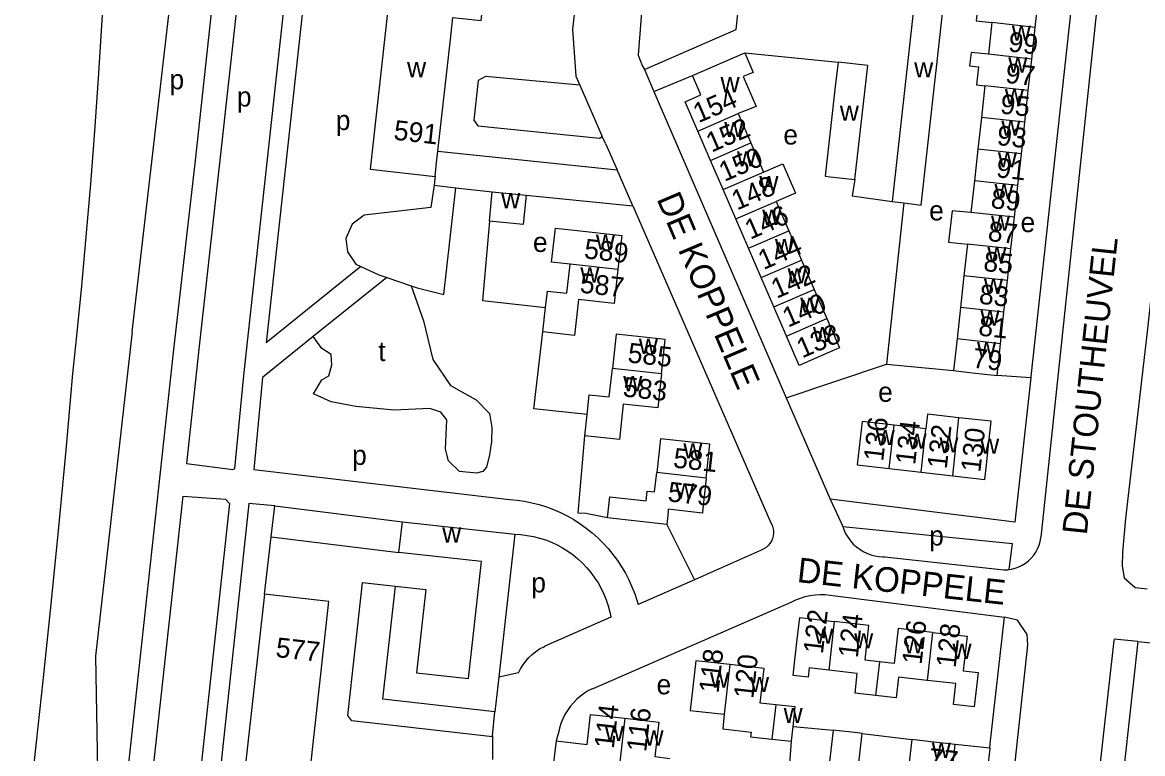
# Model space of a CAD drawing. Extents: x 161936 to 163647, y 386450 to 388633.
# Drawn here: x 162096.2 to 162323.2, y 387951 to 388099.1 of the extents above; entities that cross this region are included whole.
import ezdxf

# ---------------------------------------------------------------- set-up
doc = ezdxf.new("R2010")
doc.units = 0
for name, color, linetype in [('BLT_Basislijn', 7, 'Continuous'), ('BLT_Bebouwing', 7, 'Continuous'), ('BLT_Centroide', 7, 'Continuous'), ('BLT_Huisnummer', 7, 'Continuous'), ('BLT_Huisnummer_ tussenligend', 7, 'Continuous'), ('BLT_Huisnummer_reeks', 7, 'Continuous'), ('BLT_Onderverdeling_panden', 7, 'Continuous'), ('BLT_Straatnaam', 7, 'Continuous')]:
    doc.layers.add(name, color=color, linetype=linetype)

msp = doc.modelspace()

# ---------------------------------------------------------------- linework, layer by layer
at = {"layer": 'BLT_Basislijn'}
for p, q in [((162140.63, 388156.86), (162131.23, 388071.16)), ((162145.6, 388156.33), (162136.2, 388070.6)), ((162118.49, 388036.48), (162129.35, 388130.46)), ((162208.46, 388104.23), (162207.74, 388097.78)), ((162207.74, 388097.78), (162208.38, 388088.23)), ((162222.33, 388089.6), (162224.17, 388085.11)), ((162208.38, 388088.23), (162209.18, 388086.41)), ((162209.18, 388086.41), (162213.71, 388076.02)), ((162224.17, 388085.11), (162250.99, 388023.1)), ((162214.4, 388074.59), (162213.71, 388076.02)), ((162180.43, 388073.05), (162216.78, 388069.29)), ((162214.4, 388074.59), (162216.78, 388069.29)), ((162131.23, 388071.16), (162126.83, 388032.86)), ((162136.2, 388070.6), (162132.08, 388033.58)), ((162219.92, 388061.98), (162216.78, 388069.29)), ((162179.67, 388066.15), (162184.06, 388065.64)), ((162184.06, 388065.64), (162191.44, 388064.78)), ((162198.32, 388064.11), (162219.92, 388061.98)), ((162219.92, 388061.98), (162247.93, 387997.79)), ((162274.85, 388062.56), (162271.32, 388029.91)), ((162164.84, 388049.68), (162145.63, 388034.24)), ((162170.06, 388047.47), (162155.18, 388035.51)), ((162170.06, 388047.47), (162175.01, 388045.75)), ((162155.18, 388035.51), (162144.89, 388027.23)), ((162126.83, 388032.86), (162114.95, 387923.3)), ((162132.08, 388033.58), (162129.47, 388009.77)), ((162250.99, 388023.1), (162271.32, 388029.91)), ((162271.32, 388029.91), (162284.94, 388028.59)), ((162300.58, 388027.14), (162293.74, 388027.62)), ((162300.58, 388027.14), (162297.33, 387997.93)), ((162250.99, 388023.1), (162259.96, 388002.53)), ((162128.74, 388003.15), (162119.92, 387922.75)), ((162259.96, 388002.53), (162262.48, 387997.03)), ((162297.33, 387997.93), (162259.96, 388002.53)), ((162146.68, 387994.94), (162147.41, 388001.2)), ((162147.41, 388001.2), (162173.24, 387997.98)), ((162226.8, 387997.44), (162232.44, 387986.25)), ((162262.48, 387997.03), (162296.91, 387993.58)), ((162145.31, 387983.32), (162146.68, 387994.94)), ((162146.68, 387994.94), (162172.55, 387991.76)), ((162296.22, 387988.31), (162296.91, 387993.58)), ((162245.81, 387992.18), (162232.44, 387986.25)), ((162270.98, 387990.87), (162295.15, 387988.23)), ((162232.44, 387986.25), (162221.02, 387981.21)), ((162260.92, 387982.96), (162295.24, 387978.68)), ((162211.87, 387964.23), (162252.04, 387981.71)), ((162215.48, 387978.69), (162202.1, 387972.79)), ((162196.79, 387967.35), (162192.77, 387966.48)), ((162191.53, 387954.6), (162191.99, 387959.5)), ((162252.4, 387956.51), (162260.53, 387955.78)), ((162266.39, 387955.11), (162276.46, 387953.86)), ((162191.53, 387954.6), (162191.53, 387954.4)), ((162191.53, 387954.4), (162191.53, 387949.81)), ((162292.27, 387952.1), (162285.29, 387952.86))]:
    msp.add_line(p, q, dxfattribs=at)
for points in [[(162141.1, 388027.62), (162155.64, 388160.43), (162155.59, 388162.81), (162146.4, 388163.9)], [(162164.96, 388161.86), (162159.67, 388162.45), (162145.63, 388034.24)], [(162312.5, 388136.63), (162271.48, 388140.69), (162229.64, 388122.84), (162225.92, 388120.25), (162223.05, 388115.77), (162222.68, 388114.31), (162221.03, 388092.47), (162221.8, 388090.37), (162222.33, 388089.6)], [(162312.5, 388136.63), (162314.26, 388136.15), (162315.99, 388134.58), (162316.84, 388133.16), (162317.08, 388131.4), (162302.63, 387994.86)], [(162114.24, 388135.28), (162113.75, 388124.4), (162113.18, 388113.51), (162112.53, 388102.63), (162112.26, 388098.52)], [(162339.58, 388130.8), (162338.97, 388130.98), (162335.33, 388128.46), (162333.72, 388124.58), (162324.27, 388037.09), (162319.81, 387998.61), (162319.14, 387991.8), (162319.12, 387988.99), (162319.52, 387986.6), (162321.75, 387984.7), (162324.18, 387984.39)], [(162309.67, 388110.27), (162300.61, 388027.41), (162300.58, 388027.14)], [(162222.33, 388089.6), (162240.91, 388097.71), (162241.27, 388101.56)], [(162112.26, 388098.52), (162111.6, 388087.81), (162110.85, 388077.11), (162110.03, 388066.41), (162109.12, 388055.72), (162108.14, 388045.04), (162107.08, 388034.36), (162106.41, 388028.03)], [(162242.61, 388092.94), (162261.52, 388091.1)], [(162209.18, 388086.41), (162190.1, 388088.17), (162188.59, 388087.36), (162187.69, 388079.3), (162188.55, 388078.17), (162213.18, 388075.68), (162213.71, 388076.02)], [(162224.17, 388085.11), (162232.06, 388088.37)], [(162179.67, 388066.15), (162179, 388061.65), (162165.49, 388060.11), (162163.04, 388058.24), (162161.77, 388055.36), (162162.09, 388052.67), (162163.84, 388050.14), (162164.84, 388049.68)], [(162179.91, 388067.91), (162179.85, 388067.41), (162179.67, 388066.15)], [(162264.93, 388067.28), (162264.38, 388063.97), (162272.48, 388062.84)], [(162175.01, 388045.75), (162176.22, 388045.33), (162181.63, 388043.98), (162184.06, 388065.64)], [(162190.87, 388058.86), (162189.46, 388042.8), (162202.24, 388041.4)], [(162164.84, 388049.68), (162168.45, 388048.02), (162170.06, 388047.47)], [(162175.01, 388045.75), (162177.51, 388038.67), (162179.38, 388030.87), (162182.97, 388025.55), (162188.19, 388022.68), (162190.87, 388019.92), (162191.38, 388017.05), (162191.28, 388014.23), (162190.92, 388011.54), (162190.27, 388009.03), (162189.55, 388008.17), (162188.26, 388007.83), (162184.79, 388008.16), (162182.59, 388010.3), (162182.01, 388012.68), (162182.23, 388018.63), (162181.03, 388020.21), (162178.81, 388020.95), (162171.57, 388020.61), (162163.82, 388021.32), (162158.78, 388022.29), (162155.23, 388023.88), (162156.9, 388026.7), (162158.34, 388027.55), (162158.97, 388029.76), (162158.8, 388031.88), (162156.95, 388033.08), (162155.18, 388035.51)], [(162118.49, 388036.48), (162111.07, 387970.73), (162111.5, 387943.8)], [(162210.66, 388019.74), (162199.91, 388020.87), (162201.68, 388036.42)], [(162106.41, 388028.03), (162105.03, 388012.45), (162103.57, 387996.88), (162102.02, 387981.32), (162100.4, 387965.76), (162098.7, 387950.21), (162096.92, 387934.67), (162096.24, 387928.96)], [(162129.47, 388009.77), (162138.88, 388008.6), (162139.29, 388008.76), (162141.1, 388027.62)], [(162144.89, 388027.23), (162143.15, 388008.6), (162194.97, 388002.52)], [(162214.84, 387998.75), (162210.41, 387999.64), (162208.85, 387999.69), (162210.19, 388015.41)], [(162128.74, 388003.15), (162137.41, 388002.59), (162138.21, 388001.69), (162123.63, 387867.04)], [(162194.97, 388002.52), (162196.49, 388002.37), (162198, 388002.14), (162199.5, 388001.84), (162200.98, 388001.45), (162202.43, 388000.99), (162203.86, 388000.46), (162205.26, 387999.85), (162206.63, 387999.17), (162207.96, 387998.41), (162209.25, 387997.59), (162210.49, 387996.7), (162211.68, 387995.75), (162212.83, 387994.74), (162213.92, 387993.67), (162214.95, 387992.54), (162215.92, 387991.36), (162216.82, 387990.13), (162217.67, 387988.86), (162218.44, 387987.54), (162219.14, 387986.19), (162219.77, 387984.8), (162220.33, 387983.38), (162220.82, 387981.93), (162221.02, 387981.21)], [(162147.41, 388001.2), (162142.14, 388001.69), (162129.46, 387883.07)], [(162247.93, 387997.79), (162248.17, 387997.29), (162248.34, 387996.76), (162248.43, 387996.21), (162248.44, 387995.66), (162248.37, 387995.1), (162248.23, 387994.57), (162248.01, 387994.06), (162247.71, 387993.58), (162247.36, 387993.16), (162246.94, 387992.79), (162246.48, 387992.48), (162245.98, 387992.24), (162245.81, 387992.18)], [(162262.48, 387997.03), (162262.77, 387996.24), (162263.13, 387995.49), (162263.56, 387994.77), (162264.06, 387994.09), (162264.62, 387993.47), (162265.24, 387992.91), (162265.91, 387992.4), (162266.62, 387991.96), (162267.37, 387991.59), (162268.16, 387991.3), (162268.97, 387991.08), (162269.79, 387990.94), (162270.63, 387990.87), (162270.98, 387990.87)], [(162196, 387995.45), (162197.27, 387995.37), (162198.54, 387995.22), (162199.79, 387994.99), (162201.03, 387994.68), (162202.24, 387994.29), (162203.43, 387993.82), (162204.59, 387993.29), (162205.71, 387992.68), (162206.79, 387992), (162207.83, 387991.26), (162208.81, 387990.45), (162209.75, 387989.58), (162210.63, 387988.66), (162211.45, 387987.68), (162212.2, 387986.65), (162212.89, 387985.58), (162213.52, 387984.47), (162214.07, 387983.32), (162214.54, 387982.14), (162214.95, 387980.93), (162215.27, 387979.69), (162215.48, 387978.69)], [(162296.22, 387988.31), (162296.69, 387988.38), (162297.44, 387988.57), (162298.16, 387988.84), (162298.85, 387989.19), (162299.51, 387989.6), (162300.12, 387990.08), (162300.67, 387990.62), (162301.17, 387991.21), (162301.6, 387991.85), (162301.97, 387992.53), (162302.26, 387993.25), (162302.47, 387993.99), (162302.61, 387994.75), (162302.63, 387994.86)], [(162295.15, 387988.23), (162295.92, 387988.27), (162296.22, 387988.31)], [(162191.53, 387954.4), (162163.01, 387957.63), (162162.16, 387958.71), (162165.01, 387984.43), (162165.15, 387985.69), (162171.83, 387984.95)], [(162252.04, 387981.71), (162252.96, 387982.16), (162253.91, 387982.53), (162254.88, 387982.83), (162255.88, 387983.05), (162256.89, 387983.19), (162257.91, 387983.25), (162258.93, 387983.23), (162259.95, 387983.13), (162260.92, 387982.96)], [(162277.73, 387827.08), (162278.49, 387826.95), (162282, 387827.52), (162283.32, 387828.45), (162284.5, 387830.2), (162299.98, 387972.98), (162299.82, 387975.12), (162297.88, 387978.05), (162295.24, 387978.68)], [(162292.27, 387952.1), (162292.37, 387953.02), (162295.24, 387978.68)], [(162322.3, 387973.74), (162317.46, 387974.23), (162317.42, 387973.94), (162303.32, 387847.83), (162301.77, 387831.55), (162301.85, 387826.79), (162304.4, 387823.8), (162306.53, 387823.36)], [(162322.3, 387973.74), (162319.66, 387949.83), (162319.59, 387949.2)], [(162322.3, 387973.74), (162372.21, 387968.81), (162383.73, 387967.34), (162396.47, 387964.74), (162462.94, 387947.25), (162508.45, 387942.15), (162508.66, 387941.36), (162504.97, 387908.35)], [(162196.79, 387967.35), (162197.21, 387968.19), (162197.7, 387968.99), (162198.26, 387969.75), (162198.88, 387970.46), (162199.56, 387971.11), (162200.29, 387971.7), (162201.06, 387972.23), (162201.88, 387972.68), (162202.1, 387972.79)], [(162211.87, 387964.23), (162210.98, 387963.78), (162210.14, 387963.27), (162209.34, 387962.69), (162208.59, 387962.04), (162207.89, 387961.34), (162207.25, 387960.59), (162206.68, 387959.78), (162206.17, 387958.93), (162205.73, 387958.04), (162205.37, 387957.12), (162205.08, 387956.18), (162204.92, 387955.47), (162204.38, 387953.62)], [(162230.8, 387942.6), (162250.79, 387940.04), (162251.3, 387942.58), (162252.07, 387953.52)], [(162292.27, 387952.1), (162283.13, 387869.44), (162283.04, 387868.59)]]:
    msp.add_lwpolyline(points, dxfattribs=at)
at = {"layer": 'BLT_Bebouwing'}
for p, q in [((162278.12, 388113.79), (162272.48, 388062.84)), ((162301.49, 388098.11), (162302.2, 388104.52)), ((162292.7, 388099.08), (162291.99, 388092.67)), ((162300.79, 388091.7), (162301.49, 388098.11)), ((162180.43, 388073.05), (162182.96, 388095.67)), ((162300.08, 388085.3), (162300.79, 388091.7)), ((162291.28, 388086.26), (162290.58, 388079.86)), ((162299.38, 388078.89), (162300.08, 388085.3)), ((162241.27, 388080.65), (162243.83, 388074.72)), ((162290.58, 388079.86), (162289.87, 388073.45)), ((162298.67, 388072.48), (162299.38, 388078.89)), ((162235.67, 388071.18), (162233.1, 388077.12)), ((162180.17, 388070.78), (162180.43, 388073.05)), ((162243.83, 388074.72), (162246.4, 388068.78)), ((162289.87, 388073.45), (162289.17, 388067.04)), ((162179.91, 388067.91), (162180.17, 388070.78)), ((162238.23, 388065.25), (162235.67, 388071.18)), ((162297.97, 388066.07), (162298.67, 388072.48)), ((162289.17, 388067.04), (162288.46, 388060.63)), ((162297.26, 388059.66), (162297.97, 388066.07)), ((162190.87, 388058.86), (162191.44, 388064.78)), ((162191.44, 388064.78), (162198.32, 388064.11)), ((162240.8, 388059.32), (162238.23, 388065.25)), ((162248.96, 388062.85), (162251.53, 388056.92)), ((162272.48, 388062.84), (162274.85, 388062.56)), ((162243.36, 388053.39), (162240.8, 388059.32)), ((162296.56, 388053.26), (162297.26, 388059.66)), ((162251.53, 388056.92), (162254.1, 388050.98)), ((162245.93, 388047.45), (162243.36, 388053.39)), ((162287.76, 388054.22), (162287.05, 388047.82)), ((162295.85, 388046.85), (162296.56, 388053.26)), ((162254.1, 388050.98), (162256.66, 388045.05)), ((162287.05, 388047.82), (162286.35, 388041.41)), ((162248.5, 388041.52), (162245.93, 388047.45)), ((162295.15, 388040.44), (162295.85, 388046.85)), ((162256.66, 388045.05), (162259.23, 388039.12)), ((162201.68, 388036.42), (162202.24, 388041.4)), ((162251.06, 388035.59), (162248.5, 388041.52)), ((162286.35, 388041.41), (162285.64, 388035)), ((162294.44, 388034.03), (162295.15, 388040.44)), ((162285.64, 388035), (162284.94, 388028.59)), ((162293.74, 388027.62), (162294.44, 388034.03)), ((162210.19, 388015.41), (162210.66, 388019.74)), ((162279.34, 388016.79), (162272.88, 388017.52)), ((162271.89, 388008.74), (162278.34, 388008.01)), ((162278.34, 388008.01), (162284.79, 388007.28)), ((162172.55, 387991.76), (162173.24, 387997.98)), ((162173.24, 387997.98), (162196, 387995.45)), ((162226.8, 387997.44), (162214.84, 387998.75)), ((162196, 387995.45), (162192.77, 387966.48)), ((162192.77, 387966.48), (162191.99, 387959.5)), ((162252.07, 387953.52), (162252.4, 387956.51)), ((162260.53, 387955.78), (162255.03, 387907.99)), ((162204.38, 387953.62), (162203.56, 387946.44)), ((162276.46, 387953.86), (162275.73, 387947.45)), ((162284.56, 387946.45), (162285.29, 387952.86))]:
    msp.add_line(p, q, dxfattribs=at)
for points in [[(162163.07, 388143.56), (162158.47, 388102.47), (162170.24, 388101.15), (162166.68, 388069.4), (162179.91, 388067.91)], [(162274.85, 388062.56), (162277.45, 388062.25), (162278.39, 388062.14), (162284.07, 388113.12)], [(162182.96, 388095.67), (162183.46, 388100.14), (162189.2, 388099.49), (162189.9, 388105.72), (162185.14, 388106.26)], [(162293.4, 388105.49), (162293.35, 388105.06), (162290.17, 388105.41), (162289.52, 388099.47), (162292.7, 388099.08)], [(162232.06, 388088.37), (162242.61, 388092.94)], [(162242.61, 388092.94), (162244.31, 388089.01), (162242.3, 388088.14), (162244.91, 388082.12), (162241.27, 388080.65)], [(162261.52, 388091.1), (162260.96, 388086.13), (162258.91, 388067.96), (162259.96, 388067.84), (162264.93, 388067.28)], [(162264.93, 388067.28), (162267.54, 388090.42), (162261.52, 388091.1)], [(162291.99, 388092.67), (162288.48, 388093.02), (162288.18, 388090.31), (162289.96, 388090.11), (162289.56, 388086.45), (162291.28, 388086.26)], [(162233.1, 388077.12), (162230.53, 388083.05), (162233.75, 388084.45), (162232.06, 388088.37)], [(162246.4, 388068.78), (162250.36, 388070.5), (162252.93, 388064.57), (162248.96, 388062.85)], [(162198.32, 388064.11), (162197.75, 388058.19), (162190.87, 388058.86)], [(162288.46, 388060.63), (162284.63, 388060.99), (162283.93, 388054.63), (162287.76, 388054.22)], [(162207.25, 388050.15), (162203.48, 388050.58), (162204.25, 388057.47), (162208.03, 388057.05), (162217.68, 388055.96), (162216.91, 388049.07)], [(162202.24, 388041.4), (162202.62, 388044.71), (162206.59, 388044.26), (162207.25, 388050.15)], [(162216.91, 388049.07), (162216.13, 388042.17), (162208.95, 388042.98), (162208.13, 388035.7), (162201.68, 388036.42)], [(162259.23, 388039.12), (162261.8, 388033.18), (162258.22, 388031.63), (162253.63, 388029.65), (162251.06, 388035.59)], [(162225.77, 388027.96), (162226.52, 388034.88), (162221.55, 388035.42), (162216.54, 388035.96), (162215.79, 388029.04)], [(162225.77, 388027.96), (162225.02, 388021.04), (162217.98, 388021.8), (162217.21, 388014.65), (162210.19, 388015.41)], [(162210.66, 388019.74), (162210.73, 388020.38), (162211.09, 388023.71), (162215.16, 388023.27), (162215.79, 388029.04)], [(162284.94, 388028.59), (162288.77, 388028.17), (162293.74, 388027.62)], [(162272.88, 388017.52), (162266.43, 388018.26), (162265.43, 388009.48), (162271.89, 388008.74)], [(162286.03, 388019.05), (162279.67, 388019.77), (162279.34, 388016.79)], [(162291.58, 388009.53), (162292.24, 388015.32), (162292.58, 388018.35), (162286.03, 388019.05)], [(162234.82, 388006.84), (162235.57, 388013.68), (162225.54, 388014.79), (162224.79, 388007.94)], [(162284.79, 388007.28), (162291.24, 388006.55), (162291.58, 388009.53)], [(162214.84, 387998.75), (162215.31, 388003.03), (162222.65, 388002.22), (162222.87, 388004.21), (162224.36, 388004.04), (162224.79, 388007.94)], [(162234.82, 388006.84), (162234.07, 388000), (162234.04, 387999.74), (162231.72, 388000), (162227.13, 388000.5), (162227.08, 388000), (162226.8, 387997.44)], [(162171.83, 387984.95), (162177.97, 387984.27), (162176.1, 387967.39), (162186.62, 387966.22), (162189.25, 387989.9), (162172.55, 387991.76)], [(162191.99, 387959.5), (162169.27, 387962.03), (162171.83, 387984.95)], [(162145.31, 387983.32), (162140.73, 387942.29), (162152.34, 387941), (162148.77, 387909.01), (162161.83, 387907.55)], [(162167.58, 387945.48), (162154.48, 387946.94), (162158.37, 387981.86), (162145.31, 387983.32)], [(162259.65, 387967.93), (162255.68, 387968.38), (162255.47, 387966.49), (162252.42, 387966.84), (162252.64, 387968.73), (162253.2, 387973.62), (162253.76, 387978.59), (162260.77, 387977.79)], [(162269.93, 387969.64), (162266.99, 387969.98), (162267.79, 387976.99), (162260.77, 387977.79)], [(162280.68, 387975.58), (162273.69, 387976.38), (162272.88, 387969.3), (162269.93, 387969.64)], [(162280.68, 387975.58), (162287.66, 387974.78), (162286.86, 387967.78), (162289.89, 387967.43), (162289.1, 387960.51), (162284.91, 387960.99), (162285.39, 387965.2), (162279.56, 387965.86)], [(162239.61, 387969.04), (162232.68, 387969.81), (162231.55, 387959.77), (162238.48, 387959)], [(162248.92, 387960.92), (162245.76, 387961.27), (162246.54, 387968.26), (162239.61, 387969.04)], [(162269.15, 387962.8), (162264.98, 387963.28), (162265.43, 387967.27), (162259.65, 387967.93)], [(162279.56, 387965.86), (162273.79, 387966.52), (162273.31, 387962.32), (162269.15, 387962.8)], [(162252.4, 387956.51), (162252.85, 387960.48), (162248.92, 387960.92)], [(162204.38, 387953.62), (162210.68, 387952.9), (162211.38, 387958.97), (162218.29, 387958.17)], [(162218.29, 387958.17), (162225.2, 387957.38), (162224.4, 387950.41), (162227.44, 387950.06)], [(162238.48, 387959), (162238.15, 387956.01), (162243.89, 387955.37), (162243.79, 387954.45), (162248.14, 387953.96)], [(162257.77, 387904.23), (162259.61, 387904.02), (162260.61, 387903.91), (162266.39, 387955.11)], [(162266.39, 387955.11), (162265.5, 387955.21), (162260.53, 387955.78)], [(162248.14, 387953.96), (162252.07, 387953.52)], [(162285.29, 387952.86), (162280.32, 387953.42), (162276.46, 387953.86)]]:
    msp.add_lwpolyline(points, dxfattribs=at)
at = {"layer": 'BLT_Onderverdeling_panden'}
for p, q in [((162301.49, 388098.11), (162292.7, 388099.08)), ((162300.79, 388091.7), (162291.99, 388092.67)), ((162300.08, 388085.3), (162291.28, 388086.26)), ((162233.1, 388077.12), (162241.27, 388080.65)), ((162299.38, 388078.89), (162290.58, 388079.86)), ((162235.67, 388071.18), (162243.83, 388074.72)), ((162298.67, 388072.48), (162289.87, 388073.45)), ((162238.23, 388065.25), (162246.4, 388068.78)), ((162297.97, 388066.07), (162289.17, 388067.04)), ((162240.8, 388059.32), (162248.96, 388062.85)), ((162297.26, 388059.66), (162288.46, 388060.63)), ((162243.36, 388053.39), (162251.53, 388056.92)), ((162296.56, 388053.26), (162287.76, 388054.22)), ((162216.91, 388049.07), (162207.25, 388050.15)), ((162245.93, 388047.45), (162254.1, 388050.98)), ((162295.85, 388046.85), (162287.05, 388047.82)), ((162248.5, 388041.52), (162256.66, 388045.05)), ((162295.15, 388040.44), (162286.35, 388041.41)), ((162251.06, 388035.59), (162259.23, 388039.12)), ((162294.44, 388034.03), (162285.64, 388035)), ((162225.77, 388027.96), (162215.79, 388029.04)), ((162284.79, 388007.28), (162286.03, 388019.05)), ((162271.89, 388008.74), (162272.88, 388017.52)), ((162278.34, 388008.01), (162279.34, 388016.79)), ((162234.82, 388006.84), (162224.79, 388007.94)), ((162260.77, 387977.79), (162259.65, 387967.93)), ((162280.68, 387975.58), (162279.56, 387965.86)), ((162239.61, 387969.04), (162238.48, 387959)), ((162269.93, 387969.64), (162269.15, 387962.8)), ((162248.92, 387960.92), (162248.14, 387953.96)), ((162218.29, 387958.17), (162217.14, 387948.15))]:
    msp.add_line(p, q, dxfattribs=at)

# ---------------------------------------------------------------- texts
at = {"layer": 'BLT_Centroide'}
for s, p in [('w', (162296.74, 388095.41)), ('w', (162174.19, 388088.02)), ('w', (162276.95, 388087.97)), ('w', (162296.03, 388088.97)), ('p', (162126.04, 388085.57)), ('w', (162237.72, 388084.97)), ('p', (162139.7, 388082.08)), ('w', (162295.33, 388082.56)), ('w', (162261.89, 388079.19)), ('p', (162159.74, 388077.32)), ('w', (162238.47, 388075.91)), ('e', (162250.44, 388074.39)), ('w', (162294.62, 388076.16)), ('w', (162241.03, 388069.97)), ('w', (162293.92, 388069.75)), ('w', (162245.58, 388064.91)), ('w', (162293.22, 388063.34)), ('w', (162193.26, 388061.47)), ('e', (162279.99, 388059.02)), ('w', (162246.16, 388058.12)), ('w', (162292.52, 388056.94)), ('e', (162298.51, 388056.65)), ('e', (162199.7, 388052.63)), ('w', (162212.47, 388053.06)), ('w', (162248.73, 388052.19)), ('w', (162291.8, 388050.53)), ('w', (162209.3, 388046.44)), ('w', (162251.3, 388046.25)), ('w', (162291.09, 388044.12)), ('w', (162253.86, 388040.31)), ('w', (162290.39, 388037.72)), ('w', (162256.43, 388034.38)), ('t', (162168.36, 388030.53)), ('w', (162221.16, 388031.97)), ('w', (162289.69, 388031.31)), ('w', (162218, 388024.41)), ('e', (162269.65, 388022.28)), ('w', (162269.16, 388013.5)), ('w', (162230.18, 388010.81)), ('w', (162275.61, 388012.77)), ('w', (162282.06, 388012.03)), ('w', (162290.33, 388011.75)), ('p', (162163.05, 388009.49)), ('w', (162228.53, 388002.69)), ('w', (162181.31, 387993.78)), ('p', (162279.99, 387993.17)), ('p', (162199.37, 387983.67)), ('w', (162256.7, 387973.27)), ('w', (162264.8, 387972.34)), ('w', (162274.92, 387971.33)), ('w', (162284.72, 387970.2)), ('e', (162224.75, 387963.03)), ('w', (162235.58, 387964.41)), ('w', (162243.7, 387963.5)), ('w', (162250.5, 387957.22)), ('w', (162214.27, 387953.55)), ('w', (162222.3, 387952.64)), ('w', (162280.52, 387950.16))]:
    msp.add_text(s, height=4, dxfattribs=at).set_placement(p)
at = {"layer": 'BLT_Huisnummer'}
for s, rotation, p in [('99', 353.7198, (162295.9, 388093.27)), ('154', 23.3923, (162233.26, 388078.69)), ('95', 353.7184, (162294.27, 388080.68)), ('150', 23.3889, (162238.49, 388066.8)), ('91', 353.717, (162293.46, 388067.78)), ('146', 23.394, (162243.74, 388055.09)), ('87', 353.722, (162291.77, 388054.89)), ('589', 353.581, (162209.94, 388051.36)), ('142', 23.3881, (162249.07, 388043.12)), ('587', 353.8187, (162209.08, 388044.41)), ('83', 353.722, (162289.96, 388042.17)), ('138', 23.3866, (162254.24, 388031.04)), ('585', 353.8187, (162218.78, 388030.28)), ('79', 353.7193, (162288.65, 388029.21)), ('583', 353.8187, (162217.8, 388023.38)), ('136', 83.5194, (162270.67, 388010.1)), ('130', 83.5209, (162290.35, 388007.91)), ('581', 353.7367, (162228, 388008.99)), ('579', 353.7367, (162226.89, 388002.14)), ('122', 83.4652, (162258.45, 387971.11)), ('128', 83.4703, (162285.35, 387968.3)), ('118', 83.6256, (162237.31, 387963.15)), ('120', 83.6256, (162244.34, 387962.04)), ('114', 83.456, (162216.07, 387951.9)), ('116', 83.456, (162222.64, 387951.24)), ('77', 353.5182, (162279.7, 387948.19))]:
    msp.add_text(s, height=4, rotation=rotation, dxfattribs=at).set_placement(p)
at = {"layer": 'BLT_Huisnummer_ tussenligend'}
for s, rotation, p in [('97', 353.7184, (162295.32, 388086.91)), ('152', 23.3889, (162235.88, 388072.72)), ('93', 353.717, (162293.59, 388074.32)), ('148', 23.394, (162241.04, 388061)), ('89', 353.722, (162292.36, 388061.54)), ('144', 23.3881, (162246.43, 388048.94)), ('85', 353.722, (162290.86, 388048.81)), ('140', 23.3866, (162251.36, 388037.27)), ('81', 353.7193, (162289.84, 388035.73)), ('134', 83.5209, (162277.14, 388009.38)), ('132', 83.5209, (162283.54, 388008.58)), ('124', 83.4652, (162265.52, 387970.28)), ('126', 83.4703, (162278.45, 387968.95))]:
    msp.add_text(s, height=4, rotation=rotation, dxfattribs=at).set_placement(p)
at = {"layer": 'BLT_Huisnummer_reeks'}
for s, rotation, p in [('591', 353.6068, (162171.35, 388075.39)), ('577', 353.6309, (162147.44, 387970.61))]:
    msp.add_text(s, height=4, rotation=rotation, dxfattribs=at).set_placement(p)
at = {"layer": 'BLT_Straatnaam'}
for s, height, rotation, p in [('DE KOPPELE', 5, 293.0072, (162224.69, 388063.4)), ('DE STOUTHEUVEL', 4.9999, 84.0333, (162311.93, 387995.18)), ('DE KOPPELE', 5, 353.7206, (162253.08, 387985.79))]:
    msp.add_text(s, height=height, rotation=rotation, dxfattribs=at).set_placement(p)

doc.saveas('drawing.dxf')
